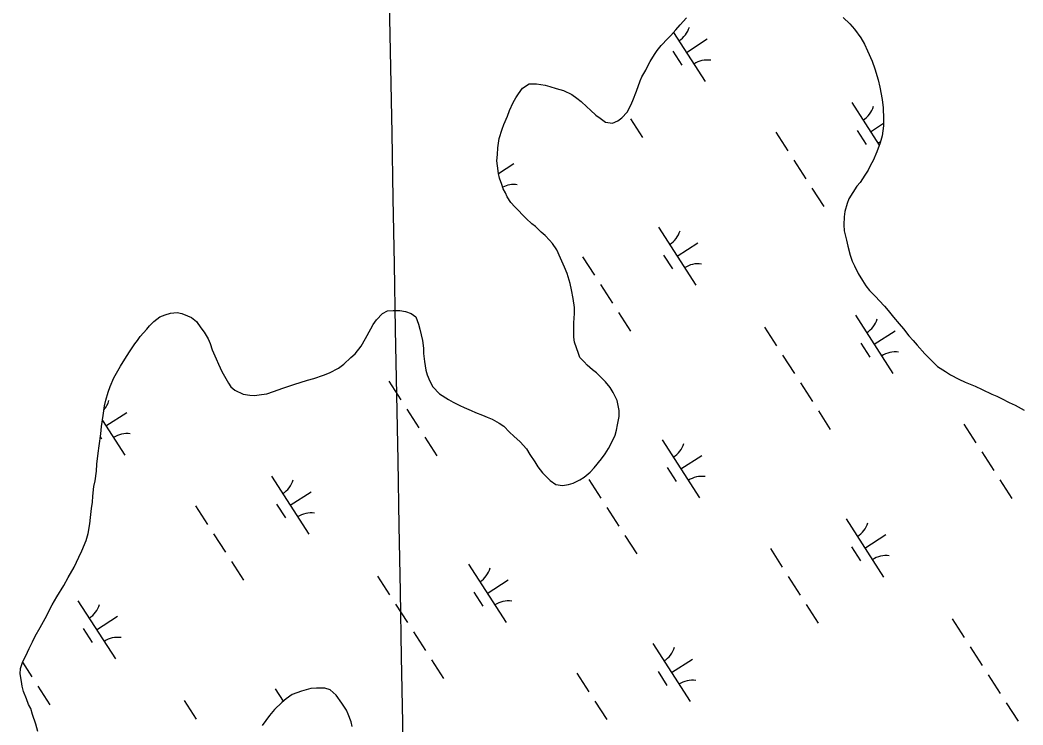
# Model space of a CAD drawing. Extents: x 3937982 to 3958556, y 219448 to 241894.
# Drawn here: x 3951111 to 3951836, y 231073 to 231582 of the extents above; entities that cross this region are included whole.
import ezdxf

# ---------------------------------------------------------------- set-up
doc = ezdxf.new("R2010")
doc.units = 0
for name, color, linetype in [('V-GRID-MAJR', 7, 'Continuous'), ('V-TOPO-SHOR', 7, 'Continuous'), ('V-WETL-SWMP', 7, 'Continuous')]:
    doc.layers.add(name, color=color, linetype=linetype)

msp = doc.modelspace()

# ---------------------------------------------------------------- linework, layer by layer
at = {"layer": 'V-GRID-MAJR'}
msp.add_spline([(3951546.997, 222374.883), (3951510.765, 224351.731), (3951399.696, 230411.652), (3951288.627, 236471.56), (3951286.871, 236567.353)], degree=3, dxfattribs=at)
at = {"layer": 'V-TOPO-SHOR'}
for points in [[(3951513.458, 231525.708), (3951516.385, 231523.388), (3951520.483, 231519.519), (3951523.213, 231517.199), (3951527.116, 231513.525), (3951530.233, 231511.399), (3951534.135, 231508.501), (3951539.189, 231507.745), (3951543.07, 231509.316), (3951545.974, 231511.661), (3951549.651, 231515.759), (3951552.35, 231520.824), (3951553.89, 231524.134), (3951556.581, 231530.755), (3951559.075, 231538.345), (3951560.423, 231541.265), (3951563.122, 231546.135), (3951564.664, 231549.058), (3951566.399, 231552.367), (3951569.488, 231557.24), (3951571.419, 231560.359), (3951574.319, 231563.869), (3951579.154, 231568.944), (3951581.284, 231571.09), (3951584.958, 231575.186), (3951588.053, 231578.698), (3951592.693, 231583.966)], [(3951705.997, 231584.066), (3951710.681, 231579.423), (3951714.001, 231575.743), (3951718.692, 231569.351), (3951721.238, 231564.893), (3951723.591, 231560.043), (3951726.735, 231552.478), (3951728.701, 231547.045), (3951731.067, 231539.086), (3951732.451, 231533.651), (3951734.044, 231524.914), (3951734.847, 231518.891), (3951735.076, 231510.729), (3951735.097, 231505.872), (3951733.964, 231498.48), (3951732.625, 231493.424), (3951730.126, 231486.997), (3951727.628, 231480.769), (3951725.699, 231477.261), (3951723.964, 231473.757), (3951721.453, 231470.052), (3951718.172, 231464.791), (3951715.854, 231462.061), (3951712.764, 231457.578), (3951709.868, 231453.095), (3951708.717, 231449.593), (3951707.185, 231443.948), (3951706.62, 231440.059), (3951706.45, 231434.228), (3951706.663, 231429.954), (3951708.248, 231423.159), (3951709.239, 231418.692), (3951711.015, 231412.286), (3951712.395, 231408.018), (3951714.158, 231404.526), (3951716.708, 231399.095), (3951719.839, 231394.057), (3951722.188, 231390.18), (3951724.925, 231386.694), (3951729.414, 231382.049), (3951731.951, 231379.532), (3951735.662, 231375.275), (3951738.396, 231372.371), (3951742.304, 231367.529), (3951746.406, 231362.688), (3951749.531, 231359.009), (3951753.441, 231353.973), (3951756.37, 231350.682), (3951759.298, 231347.197), (3951764.963, 231341.001)], [(3951414.1, 231312.084), (3951420.532, 231307.834), (3951423.844, 231305.907), (3951428.712, 231303.595), (3951431.829, 231302.053), (3951436.892, 231299.937), (3951440.199, 231298.591), (3951445.067, 231296.668), (3951448.572, 231295.128), (3951452.078, 231293.59), (3951457.142, 231290.891), (3951460.456, 231288.573), (3951464.751, 231284.317), (3951467.872, 231281.415), (3951472.359, 231277.352), (3951476.852, 231272.123), (3951479.396, 231268.248), (3951482.916, 231262.821), (3951485.069, 231259.333), (3951488.587, 231254.879), (3951490.93, 231252.362), (3951494.054, 231249.265), (3951498.147, 231246.367), (3951503.007, 231245.806), (3951507.282, 231246.408), (3951510.581, 231247.393), (3951515.428, 231249.747), (3951518.724, 231251.705), (3951522.984, 231255.416), (3951525.886, 231258.539), (3951531.106, 231264.974), (3951533.809, 231268.678), (3951536.32, 231272.381), (3951539.404, 231278.419), (3951540.942, 231282.119), (3951541.899, 231285.816), (3951542.659, 231289.705), (3951543.994, 231295.737), (3951543.974, 231300.011), (3951542.583, 231307.195), (3951539.642, 231313.013), (3951537.49, 231316.503), (3951533.973, 231320.763), (3951531.63, 231323.086), (3951527.532, 231327.149), (3951524.608, 231329.467), (3951520.706, 231332.754), (3951518.558, 231335.079), (3951515.629, 231338.37), (3951514.45, 231341.28), (3951511.695, 231349.431), (3951511.289, 231352.927), (3951511.263, 231359.145), (3951511.244, 231363.421), (3951511.605, 231370.03), (3951511.586, 231374.501), (3951510.782, 231380.911), (3951509.588, 231387.319), (3951508.402, 231391.784), (3951506.233, 231398.964), (3951504.464, 231403.621), (3951501.521, 231410.216), (3951498.774, 231416.034), (3951495.837, 231420.685), (3951493.691, 231423.009), (3951490.371, 231426.493), (3951487.639, 231429.006), (3951483.349, 231432.877), (3951480.811, 231435.003), (3951476.713, 231438.871), (3951474.372, 231441.194), (3951470.858, 231444.872), (3951468.517, 231447.192), (3951465.586, 231450.291), (3951463.043, 231454.36), (3951461.671, 231457.27), (3951460.104, 231460.179), (3951459.119, 231463.283), (3951457.544, 231467.941), (3951456.751, 231471.242), (3951455.948, 231476.874), (3951455.545, 231480.564), (3951455.914, 231485.035), (3951456.282, 231489.895), (3951457.224, 231496.703), (3951459.334, 231503.32), (3951460.485, 231506.822), (3951463.18, 231512.665), (3951464.718, 231516.753), (3951467.411, 231522.593), (3951469.342, 231525.907), (3951471.272, 231529.024), (3951474.169, 231532.924), (3951478.82, 231536.053), (3951484.067, 231536.075), (3951490.486, 231535.131), (3951493.793, 231534.175), (3951498.463, 231532.833), (3951503.716, 231531.302), (3951509.753, 231528.414), (3951513.458, 231525.708)], [(3951117.353, 231127.921), (3951119.859, 231132.792), (3951121.784, 231136.881), (3951125.256, 231143.115), (3951128.922, 231149.544), (3951133.931, 231159.477), (3951137.405, 231165.127), (3951142.42, 231173.508), (3951145.701, 231179.156), (3951149.942, 231186.754), (3951153.41, 231193.959), (3951155.529, 231198.438), (3951158.605, 231206.032), (3951159.945, 231211.091), (3951161.274, 231217.898), (3951161.837, 231222.566), (3951162.587, 231229.177), (3951163.152, 231233.649), (3951163.521, 231238.12), (3951164.074, 231244.926), (3951165.028, 231249.206), (3951165.968, 231256.204), (3951166.335, 231261.26), (3951167.273, 231269.037), (3951168.026, 231274.482), (3951169.157, 231283.039), (3951169.716, 231288.288), (3951170.848, 231296.261), (3951171.79, 231303.263), (3951172.745, 231307.347), (3951174.467, 231313.185), (3951176.005, 231317.273), (3951178.698, 231323.503), (3951183.519, 231332.074), (3951187.767, 231338.896), (3951190.468, 231342.988), (3951193.751, 231348.057), (3951195.684, 231350.59), (3951197.616, 231353.515), (3951202.451, 231358.782), (3951204.384, 231361.123), (3951207.481, 231364.246), (3951211.935, 231367.568), (3951215.622, 231369.141), (3951219.503, 231370.323), (3951224.359, 231370.927), (3951227.861, 231369.97), (3951231.948, 231368.432), (3951234.871, 231367.085), (3951238.379, 231364.379), (3951241.511, 231359.728), (3951243.856, 231356.63), (3951246.79, 231351.782), (3951248.167, 231348.29), (3951249.741, 231343.828), (3951252.49, 231337.231), (3951254.255, 231333.352), (3951256.805, 231328.117), (3951258.568, 231324.82), (3951261.505, 231319.78), (3951263.266, 231317.066), (3951266.193, 231314.554), (3951272.228, 231311.858), (3951276.896, 231311.101), (3951280.201, 231310.728), (3951285.446, 231311.527), (3951289.137, 231312.127), (3951293.988, 231313.702), (3951300.78, 231316.063), (3951308.736, 231318.817), (3951318.634, 231321.777), (3951323.293, 231323.157), (3951330.279, 231325.519), (3951334.547, 231327.091), (3951341.14, 231330.618), (3951344.82, 231333.551), (3951350.046, 231338.237), (3951353.145, 231340.971), (3951357.397, 231346.431), (3951360.675, 231352.081), (3951364.534, 231359.093), (3951366.074, 231362.211), (3951368.587, 231365.524), (3951372.843, 231370.208), (3951376.527, 231371.973), (3951380.607, 231372.379), (3951385.467, 231372.207), (3951389.55, 231371.447), (3951393.636, 231370.104), (3951396.952, 231367.591), (3951398.918, 231362.352), (3951399.907, 231358.663), (3951401.883, 231350.51), (3951402.492, 231345.071), (3951402.508, 231341.184), (3951403.116, 231335.357), (3951404.114, 231329.141), (3951405.101, 231325.842), (3951407.065, 231321.185), (3951409.219, 231317.114), (3951414.1, 231312.084)], [(3951764.963, 231341.001), (3951771.015, 231334.808), (3951774.136, 231331.714), (3951779.788, 231328.044), (3951783.491, 231325.727), (3951789.529, 231322.645), (3951794.202, 231320.528), (3951801.405, 231317.449), (3951806.275, 231315.137), (3951813.286, 231311.865), (3951816.984, 231310.324), (3951820.296, 231308.592), (3951825.944, 231305.7), (3951830.229, 231303.775), (3951836.657, 231300.109)], [(3951123.638, 231067.897), (3951122.253, 231073.137), (3951119.892, 231080.123), (3951118.512, 231084.588), (3951116.945, 231087.496), (3951115.567, 231091.571), (3951113.406, 231096.808), (3951112.419, 231100.691), (3951111.821, 231103.993), (3951110.826, 231109.625), (3951111.196, 231113.319), (3951112.728, 231118.572), (3951115.044, 231122.664), (3951117.353, 231127.921)], [(3951350.81, 231071.599), (3951350.212, 231074.901), (3951348.052, 231080.332), (3951346.874, 231083.242), (3951343.546, 231088.475), (3951339.247, 231094.092), (3951334.955, 231097.961), (3951331.063, 231099.11), (3951325.233, 231099.278), (3951320.959, 231098.873), (3951314.358, 231097.095), (3951307.567, 231094.539), (3951303.305, 231091.412), (3951300.012, 231088.87), (3951294.787, 231083.795), (3951291.113, 231079.503), (3951285.897, 231072.289)]]:
    msp.add_lwpolyline(points, dxfattribs=at)
at = {"layer": 'V-WETL-SWMP'}
for p, q in [((3951583.246, 231573.279), (3951606.069, 231537.822)), ((3951592.538, 231558.844), (3951607.673, 231568.586)), ((3951582.802, 231559.713), (3951589.297, 231549.623)), ((3951712.136, 231522.567), (3951731.973, 231491.748)), ((3951552.111, 231510.728), (3951560.771, 231497.274)), ((3951657.27, 231501.17), (3951665.93, 231487.716)), ((3951715.932, 231502.414), (3951722.427, 231492.324)), ((3951725.667, 231501.545), (3951735.09, 231507.611)), ((3951670.26, 231480.989), (3951678.92, 231467.535)), ((3951456.725, 231471.424), (3951467.806, 231478.557)), ((3951683.249, 231460.808), (3951691.909, 231447.354)), ((3951572.268, 231432.537), (3951599.331, 231390.494)), ((3951585.8, 231411.516), (3951600.935, 231421.258)), ((3951517.402, 231411.14), (3951526.062, 231397.686)), ((3951576.064, 231412.385), (3951582.559, 231402.294)), ((3951530.392, 231390.959), (3951539.052, 231377.506)), ((3951543.382, 231370.779), (3951552.042, 231357.325)), ((3951714.834, 231368.847), (3951741.897, 231326.804)), ((3951648.969, 231360.252), (3951657.629, 231346.798)), ((3951728.365, 231347.825), (3951743.501, 231357.568)), ((3951718.63, 231348.695), (3951725.125, 231338.604)), ((3951661.959, 231340.071), (3951670.619, 231326.618)), ((3951377.535, 231321.111), (3951386.195, 231307.657)), ((3951674.949, 231319.891), (3951683.609, 231306.437)), ((3951172.936, 231288.755), (3951188.071, 231298.498)), ((3951390.525, 231300.93), (3951399.185, 231287.476)), ((3951687.939, 231299.71), (3951696.599, 231286.256)), ((3951170.352, 231292.769), (3951186.467, 231267.734)), ((3951793.098, 231290.151), (3951801.757, 231276.698)), ((3951168.864, 231280.826), (3951169.696, 231279.534)), ((3951403.515, 231280.749), (3951412.175, 231267.295)), ((3951574.967, 231278.818), (3951602.029, 231236.774)), ((3951806.087, 231269.971), (3951814.747, 231256.517)), ((3951588.498, 231257.796), (3951603.634, 231267.538)), ((3951578.763, 231258.665), (3951585.258, 231248.575)), ((3951292.534, 231252.478), (3951319.596, 231210.435)), ((3951522.092, 231250.042), (3951530.752, 231236.588)), ((3951819.077, 231249.79), (3951827.737, 231236.336)), ((3951306.065, 231231.457), (3951321.201, 231241.199)), ((3951237.668, 231231.081), (3951246.328, 231217.627)), ((3951296.33, 231232.326), (3951302.825, 231222.235)), ((3951535.082, 231229.861), (3951543.742, 231216.407)), ((3951708.096, 231221.519), (3951735.159, 231179.476)), ((3951250.658, 231210.9), (3951259.318, 231197.447)), ((3951548.072, 231209.68), (3951556.732, 231196.227)), ((3951721.627, 231200.497), (3951736.763, 231210.24)), ((3951653.23, 231200.122), (3951661.89, 231186.668)), ((3951711.892, 231201.367), (3951718.387, 231191.276)), ((3951263.648, 231190.72), (3951272.308, 231177.266)), ((3951435.1, 231188.788), (3951462.162, 231146.745)), ((3951369.235, 231180.193), (3951377.895, 231166.739)), ((3951448.631, 231167.766), (3951463.767, 231177.509)), ((3951666.22, 231179.941), (3951674.88, 231166.487)), ((3951438.896, 231168.636), (3951445.391, 231158.545)), ((3951152.667, 231162.449), (3951179.729, 231120.406)), ((3951382.225, 231160.012), (3951390.885, 231146.559)), ((3951679.21, 231159.76), (3951687.87, 231146.307)), ((3951166.198, 231141.427), (3951181.333, 231151.17)), ((3951784.797, 231149.234), (3951793.457, 231135.78)), ((3951156.463, 231142.296), (3951162.958, 231132.206)), ((3951395.215, 231139.832), (3951403.875, 231126.378)), ((3951568.229, 231131.49), (3951595.291, 231089.446)), ((3951797.787, 231129.053), (3951806.447, 231115.599)), ((3951112.586, 231118.082), (3951119.45, 231107.417)), ((3951408.205, 231119.651), (3951416.864, 231106.197)), ((3951581.76, 231110.468), (3951596.896, 231120.21)), ((3951513.363, 231110.092), (3951522.023, 231096.639)), ((3951572.025, 231111.337), (3951578.52, 231101.247)), ((3951810.777, 231108.872), (3951819.437, 231095.419)), ((3951123.78, 231100.69), (3951132.44, 231087.236)), ((3951295.233, 231098.759), (3951301.071, 231089.687)), ((3951229.368, 231090.164), (3951238.027, 231076.71)), ((3951526.353, 231089.912), (3951535.013, 231076.458)), ((3951823.767, 231088.692), (3951832.427, 231075.238))]:
    msp.add_line(p, q, dxfattribs=at)
for points in [[(3951513.459, 231525.709), (3951516.384, 231523.389), (3951520.482, 231519.52), (3951523.213, 231517.199), (3951527.116, 231513.524), (3951530.234, 231511.399), (3951534.134, 231508.501), (3951539.19, 231507.746), (3951543.07, 231509.317), (3951545.975, 231511.662), (3951549.65, 231515.759), (3951552.349, 231520.824), (3951553.889, 231524.134), (3951556.582, 231530.754), (3951559.075, 231538.344), (3951560.423, 231541.265), (3951563.123, 231546.135), (3951564.665, 231549.057), (3951566.4, 231552.368), (3951569.488, 231557.24), (3951571.418, 231560.358), (3951574.318, 231563.869), (3951579.155, 231568.943), (3951581.283, 231571.09), (3951584.958, 231575.187), (3951588.053, 231578.698), (3951592.694, 231583.966)], [(3951705.997, 231584.067), (3951710.681, 231579.423), (3951714.001, 231575.744), (3951718.693, 231569.351), (3951721.239, 231564.892), (3951723.592, 231560.044), (3951726.734, 231552.478), (3951728.701, 231547.045), (3951731.067, 231539.087), (3951732.451, 231533.651), (3951734.044, 231524.913), (3951734.847, 231518.891), (3951735.077, 231510.73), (3951735.098, 231505.871), (3951733.964, 231498.481), (3951732.625, 231493.423), (3951730.126, 231486.998), (3951727.627, 231480.769), (3951725.699, 231477.262), (3951723.965, 231473.756), (3951721.454, 231470.053), (3951718.173, 231464.791), (3951715.853, 231462.061), (3951712.763, 231457.577), (3951709.867, 231453.095), (3951708.716, 231449.592), (3951707.185, 231443.949), (3951706.619, 231440.06), (3951706.45, 231434.229), (3951706.663, 231429.954), (3951708.247, 231423.159), (3951709.238, 231418.693), (3951711.015, 231412.287), (3951712.394, 231408.018), (3951714.158, 231404.527), (3951716.708, 231399.096), (3951719.839, 231394.057), (3951722.188, 231390.18), (3951724.924, 231386.694), (3951729.414, 231382.049), (3951731.951, 231379.533), (3951735.662, 231375.274), (3951738.396, 231372.371), (3951742.303, 231367.529), (3951746.406, 231362.688), (3951749.531, 231359.009), (3951753.44, 231353.973), (3951756.369, 231350.682), (3951759.299, 231347.196), (3951764.962, 231341.001)], [(3951414.1, 231312.083), (3951420.532, 231307.835), (3951423.844, 231305.906), (3951428.712, 231303.595), (3951431.829, 231302.053), (3951436.891, 231299.937), (3951440.2, 231298.591), (3951445.067, 231296.669), (3951448.572, 231295.129), (3951452.077, 231293.59), (3951457.142, 231290.891), (3951460.456, 231288.573), (3951464.75, 231284.316), (3951467.872, 231281.414), (3951472.359, 231277.352), (3951476.852, 231272.124), (3951479.395, 231268.248), (3951482.916, 231262.822), (3951485.069, 231259.333), (3951488.587, 231254.878), (3951490.93, 231252.362), (3951494.053, 231249.266), (3951498.147, 231246.368), (3951503.008, 231245.806), (3951507.281, 231246.408), (3951510.58, 231247.394), (3951515.429, 231249.747), (3951518.724, 231251.705), (3951522.984, 231255.416), (3951525.885, 231258.538), (3951531.105, 231264.974), (3951533.81, 231268.678), (3951536.32, 231272.381), (3951539.404, 231278.419), (3951540.942, 231282.119), (3951541.898, 231285.815), (3951542.659, 231289.705), (3951543.993, 231295.736), (3951543.974, 231300.011), (3951542.583, 231307.196), (3951539.643, 231313.014), (3951537.49, 231316.503), (3951533.973, 231320.763), (3951531.631, 231323.085), (3951527.532, 231327.149), (3951524.607, 231329.468), (3951520.706, 231332.755), (3951518.558, 231335.078), (3951515.629, 231338.369), (3951514.45, 231341.279), (3951511.694, 231349.43), (3951511.29, 231352.926), (3951511.263, 231359.145), (3951511.245, 231363.421), (3951511.605, 231370.03), (3951511.586, 231374.5), (3951510.781, 231380.91), (3951509.587, 231387.318), (3951508.401, 231391.783), (3951506.233, 231398.964), (3951504.463, 231403.621), (3951501.52, 231410.216), (3951498.774, 231416.034), (3951495.838, 231420.686), (3951493.691, 231423.009), (3951490.372, 231426.493), (3951487.64, 231429.007), (3951483.348, 231432.876), (3951480.812, 231435.003), (3951476.714, 231438.872), (3951474.372, 231441.194), (3951470.858, 231444.871), (3951468.516, 231447.193), (3951465.587, 231450.29), (3951463.043, 231454.36), (3951461.67, 231457.27), (3951460.103, 231460.178), (3951459.118, 231463.283), (3951457.543, 231467.941), (3951456.751, 231471.241), (3951455.949, 231476.874), (3951455.545, 231480.565), (3951455.914, 231485.036), (3951456.282, 231489.896), (3951457.224, 231496.702), (3951459.333, 231503.319), (3951460.484, 231506.822), (3951463.18, 231512.664), (3951464.717, 231516.752), (3951467.412, 231522.594), (3951469.342, 231525.907), (3951471.272, 231529.024), (3951474.17, 231532.924), (3951478.821, 231536.053), (3951484.068, 231536.076), (3951490.485, 231535.132), (3951493.793, 231534.175), (3951498.463, 231532.834), (3951503.717, 231531.302), (3951509.754, 231528.413), (3951513.459, 231525.709)], [(3951117.353, 231127.922), (3951119.859, 231132.791), (3951121.784, 231136.881), (3951125.256, 231143.115), (3951128.921, 231149.544), (3951133.931, 231159.477), (3951137.404, 231165.128), (3951142.421, 231173.507), (3951145.701, 231179.157), (3951149.943, 231186.755), (3951153.41, 231193.96), (3951155.529, 231198.439), (3951158.606, 231206.032), (3951159.944, 231211.091), (3951161.275, 231217.899), (3951161.838, 231222.565), (3951162.587, 231229.176), (3951163.151, 231233.649), (3951163.52, 231238.12), (3951164.074, 231244.925), (3951165.027, 231249.205), (3951165.968, 231256.205), (3951166.335, 231261.26), (3951167.273, 231269.037), (3951168.027, 231274.482), (3951169.156, 231283.038), (3951169.716, 231288.288), (3951170.848, 231296.261), (3951171.79, 231303.262), (3951172.744, 231307.347), (3951174.468, 231313.185), (3951176.005, 231317.273), (3951178.699, 231323.503), (3951183.52, 231332.075), (3951187.766, 231338.896), (3951190.469, 231342.989), (3951193.751, 231348.056), (3951195.684, 231350.591), (3951197.615, 231353.514), (3951202.451, 231358.783), (3951204.384, 231361.123), (3951207.48, 231364.246), (3951211.935, 231367.569), (3951215.621, 231369.14), (3951219.503, 231370.323), (3951224.359, 231370.927), (3951227.861, 231369.97), (3951231.949, 231368.433), (3951234.87, 231367.085), (3951238.38, 231364.379), (3951241.51, 231359.729), (3951243.855, 231356.629), (3951246.791, 231351.783), (3951248.167, 231348.291), (3951249.741, 231343.828), (3951252.49, 231337.232), (3951254.256, 231333.353), (3951256.805, 231328.117), (3951258.569, 231324.82), (3951261.506, 231319.78), (3951263.266, 231317.067), (3951266.193, 231314.553), (3951272.229, 231311.858), (3951276.896, 231311.101), (3951280.202, 231310.727), (3951285.446, 231311.527), (3951289.136, 231312.126), (3951293.988, 231313.701), (3951300.779, 231316.063), (3951308.736, 231318.818), (3951318.634, 231321.776), (3951323.293, 231323.157), (3951330.279, 231325.519), (3951334.548, 231327.092), (3951341.14, 231330.619), (3951344.82, 231333.55), (3951350.047, 231338.237), (3951353.145, 231340.971), (3951357.397, 231346.431), (3951360.676, 231352.081), (3951364.533, 231359.094), (3951366.074, 231362.21), (3951368.586, 231365.525), (3951372.842, 231370.208), (3951376.527, 231371.973), (3951380.606, 231372.379), (3951385.466, 231372.206), (3951389.55, 231371.446), (3951393.637, 231370.103), (3951396.952, 231367.591), (3951398.918, 231362.352), (3951399.906, 231358.664), (3951401.884, 231350.51), (3951402.491, 231345.071), (3951402.508, 231341.184), (3951403.116, 231335.357), (3951404.114, 231329.142), (3951405.1, 231325.842), (3951407.064, 231321.186), (3951409.219, 231317.114), (3951414.1, 231312.083)], [(3951764.962, 231341.001), (3951771.014, 231334.809), (3951774.136, 231331.713), (3951779.788, 231328.044), (3951783.491, 231325.728), (3951789.529, 231322.645), (3951794.202, 231320.527), (3951801.406, 231317.449), (3951806.275, 231315.138), (3951813.286, 231311.864), (3951816.985, 231310.325), (3951820.296, 231308.591), (3951825.945, 231305.7), (3951830.229, 231303.775), (3951836.658, 231300.11)], [(3951123.637, 231067.896), (3951122.254, 231073.137), (3951119.892, 231080.124), (3951118.512, 231084.588), (3951116.945, 231087.496), (3951115.567, 231091.571), (3951113.406, 231096.809), (3951112.418, 231100.692), (3951111.821, 231103.993), (3951110.825, 231109.625), (3951111.197, 231113.319), (3951112.729, 231118.573), (3951115.044, 231122.664), (3951117.353, 231127.922)], [(3951350.811, 231071.599), (3951350.213, 231074.9), (3951348.052, 231080.332), (3951346.874, 231083.242), (3951343.547, 231088.475), (3951339.247, 231094.093), (3951334.955, 231097.961), (3951331.063, 231099.11), (3951325.232, 231099.279), (3951320.958, 231098.872), (3951314.358, 231097.095), (3951307.567, 231094.539), (3951303.305, 231091.411), (3951300.012, 231088.87), (3951294.787, 231083.795), (3951291.113, 231079.503), (3951285.897, 231072.29)]]:
    msp.add_lwpolyline(points, dxfattribs=at)
for centre, start, end in [((3951577.787, 231582.198), 301.99668, 343.540338), ((3951607.687, 231535.746), 81.996677, 123.540335), ((3951710.917, 231524.9), 301.99668, 343.540338), ((3951740.817, 231478.448), 116.992831, 123.540335), ((3951467.82, 231445.717), 81.996677, 117.345744), ((3951571.049, 231434.87), 301.99668, 343.540338), ((3951600.949, 231388.418), 81.996677, 123.540335), ((3951713.615, 231371.18), 301.99668, 343.540338), ((3951743.515, 231324.728), 81.996677, 123.540335), ((3951158.185, 231312.11), 318.643889, 343.540338), ((3951188.085, 231265.658), 81.996677, 123.540335), ((3951573.748, 231281.15), 301.99668, 343.540338), ((3951291.315, 231254.811), 301.99668, 343.540338), ((3951603.648, 231234.699), 81.996677, 123.540335), ((3951321.215, 231208.359), 81.996677, 123.540335), ((3951706.877, 231223.852), 301.99668, 343.540338), ((3951736.777, 231177.4), 81.996677, 123.540335), ((3951433.881, 231191.121), 301.99668, 343.540338), ((3951463.781, 231144.669), 81.996677, 123.540335), ((3951151.447, 231164.782), 301.99668, 343.540338), ((3951181.347, 231118.33), 81.996677, 123.540335), ((3951567.01, 231133.822), 301.99668, 343.540338), ((3951596.91, 231087.37), 81.996677, 123.540335), ((3951294.013, 231101.091), 342.390364, 343.540338)]:
    msp.add_arc(centre, 17.623, start, end, dxfattribs=at)

doc.saveas('drawing.dxf')
